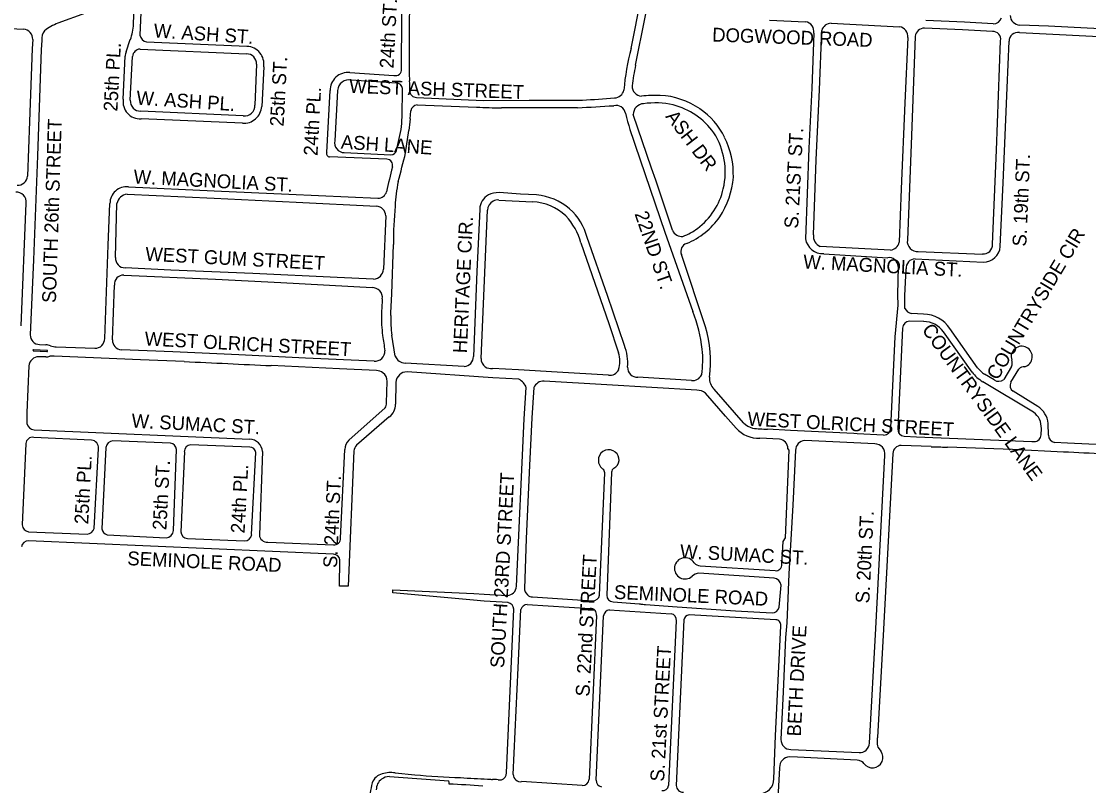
# Model space of a CAD drawing. Extents: x 0 to 712119, y 0 to 761125.
# Drawn here: x 676756 to 680612, y 728604 to 731363 of the extents above; entities that cross this region are included whole.
import ezdxf

# ---------------------------------------------------------------- set-up
doc = ezdxf.new("R2010")
doc.units = 0
doc.layers.add('PAVED ROADS', color=7, linetype='Continuous')
doc.layers.add('street names', color=7, linetype='Continuous')

msp = doc.modelspace()

# ---------------------------------------------------------------- linework, layer by layer
at = {"layer": 'PAVED ROADS'}
for points in [[(678959.6, 731264.7), (678995, 731447), (679017, 731557.5)], [(678130, 731190.5), (678131.5, 731379), (678136, 731486.5)], [(678975.5, 731204.3), (679009.9, 731377.9), (679031.7, 731490.7)], [(677088.5, 731428.4), (676888.6, 731356)], [(677190.5, 731450), (677185, 731313)], [(677161.5, 731352.5), (677164.5, 731419)], [(676289.5, 731358.5), (676764, 731334)], [(679458.7, 731366.7), (679588.9, 731360.8)], [(679682, 731355.6), (679929, 731343)], [(680267.5, 731353.7), (680163.5, 731359.5), (680023.5, 731366)], [(679618.7, 731320), (679611.6, 731121.2), (679601.7, 730905.4), (679588.6, 730577.3)], [(679640.2, 731114.9), (679647.7, 731329.6)], [(680155.9, 731331.8), (680019.2, 731338.2)], [(680264.6, 731326.4), (680155.9, 731331.8)], [(680362, 731322), (680722.5, 731303.9)], [(680723.9, 731332), (680466.5, 731345), (680363, 731349)], [(676797.5, 731297), (676795.6, 731264.6), (676785.6, 731001), (676778.4, 730803.4)], [(676830, 731294), (676828.5, 731261.5), (676814.7, 730877.2), (676800, 730501.5), (676788.4, 730231.5)], [(677134.6, 731253), (677150.2, 731296.9)], [(677209, 731288.5), (677571.5, 731272.5)], [(679958.4, 731304.1), (679948.4, 731068.6), (679935.2, 730757.9), (679927.9, 730565.2)], [(679985.9, 731308.4), (679972.5, 730951.2), (679957.1, 730573)], [(680264.3, 730558.6), (680279.5, 730897.3), (680293.9, 731292.9)], [(680292.9, 730549.7), (680303.7, 730780), (680317.5, 731122.1), (680324.4, 731290.6)], [(677124.4, 731082.2), (677131.5, 731237.1), (677131.5, 731237.1)], [(677131.5, 731237.1), (677131.5, 731237.1)], [(677150, 731078), (677158, 731236)], [(677185.5, 731262.5), (677569.5, 731245.5)], [(677606.5, 731208), (677599.9, 731060.5)], [(677632, 731198.5), (677625, 731055.5)], [(677943, 731177.5), (678102, 731167.5)], [(678111.5, 731140), (677948.5, 731150)], [(678132, 731016.5), (678133, 731120.5)], [(677859.5, 730889), (677872.3, 731112.5)], [(677899, 731113.5), (677889, 730931.5)], [(678183.4, 731087.9), (678426.5, 731077.5), (678591.5, 731077.8), (678668, 731078.5)], [(679618.1, 730591.8), (679628.1, 730862.4), (679640.2, 731114.9)], [(678186.8, 731061.5), (678401.1, 731053.3)], [(677558, 731021.5), (677188, 731038.5)], [(677555, 730995), (677189, 731011)], [(677558, 731021.5), (677558, 731021.5)], [(678161.1, 731010.3), (678163.8, 731039.4)], [(679108.5, 730608.4), (679048.8, 730789.2), (679032.9, 730832.8), (678966.6, 731026.4)], [(678111.9, 730896.7), (678128.5, 730972.5), (678128.5, 730972.5)], [(678144.7, 730888.5), (678156.3, 730968.9)], [(677923, 730889), (678091.4, 730881.4)], [(678974.2, 730915.8), (679081.3, 730602), (679182.2, 730315.5)], [(678077.2, 730864.7), (677869.5, 730873.5)], [(677138.5, 730738.5), (677453, 730724.5), (677749.1, 730709.7), (678039.2, 730695.7)], [(677143.6, 730765.4), (677452.6, 730751.3), (677722.8, 730738.8), (678044.7, 730723.9)], [(678617.8, 730736.7), (678559.9, 730739.4), (678482.2, 730744.4)], [(676755.9, 730263.4), (676774, 730706.3), (676774, 730706.3)], [(677057.5, 730218.1), (677070.7, 730554.4), (677076.5, 730705.3)], [(677097, 730510.3), (677102, 730705), (677102, 730705)], [(678481.1, 730717.6), (678603.1, 730711)], [(678072.6, 730660.8), (678064.8, 730467.9)], [(678412.2, 730684.6), (678402.1, 730459.4), (678389.6, 730152.8)], [(678417.3, 730145.9), (678440.2, 730681.7)], [(678934.9, 730193.2), (678873.8, 730373.7), (678800.3, 730582.1)], [(679108.5, 730608.4), (679108.5, 730608.4)], [(678091.1, 730300.6), (678091.5, 730310.4), (678094.4, 730379.7), (678101, 730557.7)], [(678777.8, 730562.8), (678878.9, 730271.7), (678913.8, 730166.3)], [(679896, 730537.2), (679642.4, 730550.5)], [(679228.4, 730260.3), (679140.9, 730521.5)], [(679654.8, 730524.1), (679886.1, 730509.6)], [(679985.5, 730505.5), (680231.9, 730493.6)], [(679996.6, 730532.1), (680228.1, 730522.9)], [(678029, 730432), (677897, 730438.5), (677592.5, 730452.5), (677296.5, 730465), (677131, 730473)], [(679923.4, 730477.6), (679921.9, 730376.1), (679922.5, 730337.7), (679911.9, 730223.6), (679896.7, 729895)], [(679947.5, 730334), (679948.5, 730372), (679953, 730469)], [(677126.5, 730446.5), (677458, 730432.5), (677693.5, 730420.5), (678023.4, 730402)], [(677085.5, 730213), (677093, 730411), (677093, 730411)], [(679948.5, 730326.5), (679947.5, 730334)], [(680016, 730279.1), (679965.3, 730280.7)], [(680016, 730306), (679971.5, 730308)], [(679939.9, 730255), (679922.5, 729891.7)], [(680190.9, 730096.8), (680087.3, 730241.8)], [(680211, 730112.5), (680111, 730253.5)], [(676822.5, 730196), (676845, 730195)], [(678107.3, 730153.8), (678094.9, 730230)], [(676800.7, 730173), (676849, 730170.5)], [(676849, 730175), (676800.9, 730177.5), (676800.9, 730177.5)], [(676882.5, 730188), (677022, 730182.5)], [(678030.9, 730135.8), (677783.5, 730147.5), (677542.5, 730158.5), (677303.5, 730169.5), (677118, 730177.5)], [(676783, 730119), (676776.5, 729950.5), (676776, 729933.5), (676776.5, 729911)], [(676844.5, 730152), (676820, 730152)], [(677344.5, 730135), (677186.5, 730141.5), (676875, 730154)], [(678039.1, 730102.2), (677906, 730109), (677659.5, 730120)], [(678356, 730117), (678142.6, 730129)], [(680333.5, 730117), (680305, 730070)], [(678553.5, 730070.7), (678459.1, 730075.8), (678150.1, 730097.4)], [(678877.6, 730085), (678691.7, 730096.2), (678552.6, 730104.5), (678458.4, 730109.6)], [(679177, 730066), (678983.3, 730078.2)], [(679242.8, 730078.4), (679242.8, 730078.4)], [(680270.5, 730068.5), (680236, 730089)], [(680330.5, 730060), (680359.5, 730107.5)], [(678075.7, 729985.8), (678077.9, 730063.2)], [(678109.8, 730059.5), (678107.6, 729980.4)], [(678545.1, 729323.6), (678573, 729928.1), (678580.2, 730040.5)], [(678607.9, 730040.7), (678600.9, 729931), (678592.2, 729759.5), (678580.6, 729495.9), (678573.6, 729313.9)], [(679196.7, 730031.2), (678871.3, 730050.6), (678644.6, 730064.4)], [(680412.8, 729952), (680229.3, 730062)], [(679338.1, 729894), (679300.4, 729937.4), (679227.8, 730020.9)], [(679365.3, 729913.6), (679258.7, 730035.5)], [(680428, 729972.5), (680339, 730027.5)], [(677939, 729851.5), (678070.6, 729967.1), (678070.6, 729967.1)], [(678085.7, 729934.6), (677967.5, 729832.5)], [(676802.5, 729888.5), (677581.5, 729854.5)], [(679763.5, 729874.6), (679535.2, 729885.9), (679452.2, 729890.6)], [(680440.1, 729870), (680441.1, 729893.3)], [(680466.5, 729869), (680466, 729911.5)], [(677010, 729851.5), (676801.5, 729861)], [(677295, 729840), (677087.5, 729848)], [(679494.8, 729854.8), (679423.9, 729858.2)], [(679839.5, 729838), (679586.5, 729849.5)], [(679871.5, 729869.1), (679775.7, 729874.2), (679763.5, 729874.6)], [(679945.7, 729865.4), (679989.6, 729863), (680406.4, 729845.7)], [(676772.5, 729838.5), (676768, 729732), (676759.5, 729545)], [(677019.5, 729532.5), (677035.5, 729821)], [(677062, 729824.5), (677047.5, 729531.5)], [(677306, 729524.5), (677317, 729817.5)], [(677345.3, 729809.3), (677332.5, 729520.5)], [(677581.5, 729826), (677368, 729834.5)], [(677627.5, 729809.5), (677616.5, 729509)], [(677958, 729812), (677936.5, 729323.5), (677905.5, 729324.5), (677907.5, 729419)], [(677910, 729497), (677925, 729817)], [(679553, 729814.5), (679543.3, 729615.9), (679529.5, 729368.5), (679521.2, 729191.9), (679517.1, 729139.2), (679509, 728942), (679500, 728770)], [(679508.2, 729484.7), (679516.5, 729498.1), (679529.9, 729815), (679525.4, 729820.5)], [(680043, 729827.5), (679935, 729832)], [(680521, 729808), (680337, 729817), (680102, 729825.5)], [(680406.4, 729845.7), (680415.1, 729845.9)], [(680665, 729834), (680536, 729840), (680489, 729842.5)], [(677588.5, 729511), (677603, 729806)], [(679820, 728757.5), (679843.5, 729171), (679876, 729796)], [(679904.5, 729803), (679870.6, 729169.3), (679849.5, 728778), (679848, 728774), (679847.5, 728762.5), (679847.5, 728753.5), (679849, 728748), (679851, 728743), (679855.5, 728737), (679861, 728728.5)], [(678845.6, 729291.9), (678864.1, 729733.4)], [(678888.7, 729735), (678871, 729291.1), (678871, 729291.1)], [(676782.5, 729520.5), (676994.5, 729512)], [(676782.5, 729520.5), (676782.5, 729520.5)], [(677066, 729509.5), (677279.5, 729499)], [(677066, 729509.5), (677066, 729509.5)], [(677884, 729439), (676782.5, 729488)], [(677357, 729495.5), (677561.8, 729487)], [(677357, 729495.5), (677357, 729495.5)], [(677646.5, 729483), (677884, 729473.5)], [(679504, 729403.2), (679508.2, 729484.7)], [(679208.7, 729397.7), (679479, 729380)], [(679475.7, 729352.8), (679204, 729371.1)], [(678098.5, 729300), (678099, 729311), (678391, 729297), (678428.7, 729295), (678511.5, 729290.5)], [(679494.6, 729247.7), (679500.9, 729327.8)], [(678514.5, 729265), (678428, 729270), (678389.5, 729273), (678098.5, 729300)], [(678578.4, 729300.5), (678585.1, 729292.2)], [(678603.2, 729285), (678819.2, 729271.1)], [(678508.7, 728649.9), (678535.7, 729240.5)], [(678533.3, 728643.9), (678551, 729029.6), (678561.1, 729239.4)], [(678583.8, 729258.1), (678811.5, 729243.5)], [(678880.5, 729239), (679103.5, 729224.5)], [(678893.8, 729267.5), (678988.8, 729260.4)], [(679011, 729257.9), (679125.8, 729249.9), (679336.8, 729235.3), (679468.3, 729227.5)], [(678834, 729218), (678807.7, 728626.7)], [(678832.7, 728623.8), (678860, 729216.5)], [(679122.5, 729199), (679094.8, 728604.3)], [(679149.2, 729202), (679122, 728604.3)], [(679481.5, 729202.5), (679169, 729220)], [(679475, 728628.2), (679481, 728783.5), (679492, 729008.5), (679499.5, 729181)], [(679536, 728734.5), (679783, 728723)], [(679536, 728734.5), (679536, 728734.5)], [(679800, 728684), (679797, 728687.5), (679791, 728691.5), (679783, 728695), (679775.5, 728696.5), (679560, 728707), (679531.5, 728707.5)], [(679495.5, 728670), (679495.5, 728667.5), (679489, 728559.5)], [(678086, 728637), (678301, 728621)], [(678107, 728650), (678178, 728643.5)], [(678782.2, 728604.2), (678563.6, 728618.4)]]:
    msp.add_lwpolyline(points, dxfattribs=at)
for centre, radius, start, end in [((684663.1, 731261.7), 6506.1, 178.38015, 180.81011), ((676967.6, 731156.8), 214.3, 111.6349, 126.5486), ((677008.5, 731354.6), 153, 337.8453, 359.2072), ((679585.3, 731326.9), 34.1, 348.4827, 84.0278), ((679682, 731320), 35.6, 89.934, 164.4437), ((680266.8, 731386.8), 33, 271.2266, 338.8855), ((680365.1, 731385.8), 36.9, 182.3645, 266.691), ((676762.3, 731298.8), 35.3, 357.1062, 87.2095), ((676881.8, 731298.1), 52, 143.5506, 184.5586), ((677212.9, 731316.4), 28.1, 186.8408, 261.9779), ((679924.4, 731308.9), 34.3, 351.932, 82.3012), ((680018.7, 731305.2), 33, 89.1824, 174.4214), ((680265.5, 731297.7), 28.8, 350.4753, 91.6915), ((680356.4, 731290.4), 32, 79.9633, 179.6786), ((677186.4, 731234.6), 55, 160.4522, 177.389), ((677187.2, 731233.2), 29.3, 93.2882, 174.59), ((677569.7, 731208.7), 36.8, 358.86, 90.3709), ((677568.9, 731208.6), 63.9, 350.8944, 87.6422), ((679730.6, 731050.6), 800.1, 164.4817, 175.4184), ((679809.9, 731022.9), 853.9, 167.7369, 172.8195), ((677935.7, 731114.5), 63.4, 83.3522, 181.8293), ((678108.2, 731188.5), 21.9, 253.6822, 5.1191), ((685227.8, 731484.7), 7077.2, 182.55116, 182.73108), ((677938.7, 731111.5), 39.7, 75.7222, 177.086), ((678110.7, 731117.5), 22.5, 7.6797, 87.9057), ((677890.1, 731119.6), 270, 358.3797, 5.9298), ((678999.3, 731129.5), 36.6, 179.7434, 266.2508), ((677185.5, 731072.7), 61.8, 171.1522, 273.2384), ((678183.1, 731111.1), 23.1, 177.6924, 270.6416), ((678723.1, 732827.1), 1749.4, 268.1957, 275.7713), ((678898.6, 731121.7), 35.2, 270.6976, 348.2473), ((679053.4, 730375.9), 719.3, 89.1787, 94.4987), ((679052.5, 730823.2), 272.2, 55.144, 87.6526), ((677186.8, 731075.4), 36.9, 175.8845, 271.8978), ((677560.1, 731059.8), 65, 265.464, 356.2088), ((677563, 731058.2), 37, 262.248, 3.6398), ((678188.7, 731036.5), 25.1, 94.2143, 173.3197), ((678486.8, 732474.7), 1424, 266.5493, 270.1888), ((678619.7, 708733.8), 22317.3, 89.62555, 90.32907), ((677877.2, 747558), 16531.3, 273.08043, 273.53587), ((678905.2, 731024.9), 34.3, 9.7834, 104.2755), ((679006.2, 731025.9), 39.6, 92.6577, 179.166), ((679046, 730770.7), 297.6, 77.4307, 98.0472), ((679047.4, 730810.7), 258.4, 35.4527, 75.7983), ((679066.7, 730834.3), 255, 25.4869, 56.3407), ((677474, 731046.7), 658.7, 353.532, 357.3719), ((678691.6, 730927.5), 536.9, 171.1309, 175.5823), ((679953.3, 731278.5), 1044.1, 193.7252, 200.326), ((677922.7, 730923.6), 34.6, 166.7613, 270.5583), ((679036.7, 730819), 262.6, 346.7185, 32.6221), ((679024.4, 730808.8), 304.2, 358.2699, 26.382), ((677870.7, 730885.2), 11.8, 161.4242, 264.2329), ((678092.5, 730901.4), 20, 266.9245, 346.3463), ((672467.6, 732296.6), 5849.1, 345.01442, 346.06989), ((678076.8, 730843.6), 21.1, 342.183, 88.8759), ((680280.8, 730276.8), 2254.7, 165.6113, 167.9428), ((676743.3, 730806.3), 35.2, 266.5805, 355.3441), ((678617.9, 730677.3), 511.4, 167.9468, 177.9072), ((679031.5, 730822.6), 297.9, 326.235, 355.5909), ((676738, 730709.9), 36.2, 354.4088, 93.1005), ((677137.4, 730704.8), 60.9, 84.1548, 179.5189), ((677141.5, 730698.6), 40, 94.3162, 170.7758), ((678043.7, 730757.4), 33.5, 271.7082, 343.4232), ((678473.1, 730682.7), 60.9, 118.6689, 178.2054), ((678479.4, 730665), 79.4, 87.9863, 116.5307), ((678593.6, 730513.3), 224.7, 50.369, 83.8109), ((679052, 730812.8), 246.3, 306.7172, 347.3114), ((678037.6, 730660.6), 35.1, 0.3244, 87.3809), ((679320.6, 730575.5), 1219.7, 174.3308, 180.8393), ((678479.7, 730678.6), 39.6, 118.8699, 175.5283), ((678477.1, 730686), 31.9, 82.8123, 121.2979), ((678596, 730526.3), 184.8, 46.4926, 87.7738), ((678558, 730503.9), 227.5, 15.0111, 43.4546), ((678597.6, 730530.4), 209.2, 14.3258, 48.2252), ((679062.1, 730804.7), 262.5, 291.7708, 325.7716), ((679142.7, 730623.9), 37.5, 204.4197, 275.5801), ((679089.6, 730754.2), 176.9, 288.6946, 308.3166), ((679655.5, 730586), 37.8, 171.1511, 249.7766), ((679168, 730532.8), 29.3, 107.0052, 202.7615), ((679652.7, 730589.2), 65.1, 190.5049, 271.8946), ((679891.5, 730574.5), 37.6, 276.9751, 345.7454), ((679993.5, 730568.6), 36.7, 173.2356, 274.8404), ((680231.4, 730555.8), 33, 264.2418, 4.9711), ((680231.5, 730555.3), 61.7, 270.408, 354.718), ((677131, 730507.1), 34.1, 174.6708, 270.0659), ((679890.8, 730477.4), 32.6, 0.3844, 98.3424), ((679986.4, 730471.9), 33.6, 91.6095, 184.9747), ((678026.7, 730470.1), 38.2, 273.4989, 356.6729), ((677124.8, 730414.5), 32, 86.9428, 186.262), ((678023.9, 730365.2), 36.8, 353.2029, 90.681), ((679614, 730245.4), 1557.9, 175.7501, 177.8036), ((678653.3, 730110.9), 567.1, 6.8947, 21.1512), ((679978.5, 730340.2), 33, 204.6236, 257.7537), ((678550.3, 730293.4), 493.1, 178.6481, 187.5641), ((678508.7, 730287.8), 417.8, 178.2555, 187.9581), ((679966.2, 730254.4), 26.3, 92.0446, 178.7029), ((680015.3, 730192.6), 113.4, 32.485, 89.6622), ((680016, 730192.2), 86.9, 34.839, 89.9752), ((678806.8, 730135.3), 439.7, 352.5574, 16.5112), ((676823.5, 730231.1), 35.1, 179.4091, 268.3631), ((676842.5, 730139.9), 55.1, 69.3128, 87.4199), ((677022.5, 730217.5), 35, 269.21, 0.9312), ((677120.6, 730212.5), 35.1, 179.2194, 265.7283), ((686577.7, 731496.8), 8610.2, 188.47063, 188.84029), ((678768.4, 730128.9), 178.5, 355.4465, 21.1005), ((676800.7, 730175.3), 2.24, 84.1798, 270.193), ((676848.7, 730172.7), 2.27, 278.1866, 81.8134), ((676884, 730258.4), 70.4, 251.8167, 268.8057), ((678032.6, 730172.9), 37.2, 267.2613, 1.0961), ((678819.2, 730135), 99.6, 342.5527, 18.3098), ((678802.9, 730142.7), 415.1, 352.3549, 5.0097), ((680370.3, 730151.9), 38, 287.1026, 197.3803), ((676819.8, 730115), 37, 89.7075, 173.7515), ((676848.2, 730184), 32.2, 263.3161, 291.3886), ((676867.5, 730095.7), 58.8, 82.6687, 97.3313), ((694138.4, 1079492.5), 349761, 267.247859, 267.299519), ((678144.9, 730169.8), 40.9, 203.0965, 266.6476), ((678354.8, 730151.9), 34.9, 272.0351, 1.4648), ((678453.2, 730144.9), 36, 178.4505, 234.8362), ((680304.3, 730129.4), 31.7, 337.054, 20.5082), ((678039.8, 730065), 37.2, 52.5649, 91.1465), ((678043, 730065.5), 35, 356.2381, 56.2031), ((678149.3, 730057.9), 39.5, 88.775, 177.7457), ((678454.9, 730154), 44.6, 239.7871, 274.5369), ((678880.5, 730123.1), 38.2, 265.5487, 332.0484), ((678981.4, 730113.3), 35.1, 177.6691, 273.0792), ((679180.9, 730102.2), 36.4, 263.7523, 336.1647), ((679291.9, 730072.2), 49.5, 172.852, 227.91), ((680301.8, 730180.8), 139.1, 217.1065, 238.612), ((680303.4, 730185.8), 118, 218.4084, 235.1345), ((680378.2, 730090.3), 25.4, 82.5364, 137.4298), ((678532.3, 730025.1), 50.3, 17.7623, 64.9814), ((678643.8, 730025.5), 39, 88.8829, 157.0188), ((680286.8, 730091.9), 28.5, 235.2561, 309.723), ((680354, 730048.8), 26, 154.4836, 234.8299), ((679197.2, 729981.1), 50.2, 52.4708, 90.56), ((678048.4, 729983.2), 27.4, 323.9926, 5.3786), ((678053.3, 729978.3), 54.4, 306.5882, 2.2161), ((680384.7, 729903.2), 81.8, 5.8455, 57.9962), ((680373.3, 729896.8), 67.9, 357.0615, 54.4345), ((676803, 729915.4), 26.9, 189.3684, 268.8868), ((679419.8, 729969), 110.9, 222.553, 272.148), ((679417.7, 729964.2), 72.8, 224.0124, 254.4328), ((679470.7, 730621.4), 731, 264.3066, 268.5542), ((679872.1, 729893.8), 24.6, 268.5902, 2.9486), ((679949, 729891.7), 26.5, 180.024, 262.9869), ((676797, 729836.9), 24.5, 79.3899, 176.2231), ((677006.4, 729822.6), 29.1, 356.8284, 82.9672), ((677088.7, 729821.1), 26.9, 92.5906, 172.7348), ((677579.6, 729806.6), 48, 3.5022, 87.757), ((677981.1, 729814.3), 56.2, 138.56, 177.2657), ((679491.8, 729821.3), 33.6, 358.578, 84.7714), ((679589.5, 729813.2), 36.5, 94.736, 177.8993), ((680415.7, 729870.4), 24.4, 268.6661, 359.2386), ((680494.2, 729869.7), 27.7, 181.5347, 259.1316), ((677292, 729815.1), 25.1, 5.5343, 83.1782), ((677370.3, 729809.5), 25.1, 95.3394, 180.6301), ((677581.9, 729804.9), 21.1, 3.0583, 91.0818), ((677994.8, 729807.4), 37.1, 137.3834, 172.8892), ((678878.1, 729779.1), 37.2, 49.5761, 167.9893), ((679839.1, 729800.8), 37.2, 352.5259, 89.4584), ((679935.1, 729801.4), 30.6, 90.1415, 176.9702), ((680270.6, 737276.1), 7452.1, 268.24993, 268.52299), ((680182.1, 731984.1), 2160.1, 267.2514, 267.8753), ((680113.1, 720136.9), 9679.7, 86.70833, 87.58469), ((678879.4, 729778.3), 38.7, 167.1036, 235.5788), ((678881.8, 729780.3), 34, 295.9812, 53.1536), ((678848.7, 729733.8), 15.3, 358.3915, 54.9357), ((678906.1, 729735.1), 17.4, 122.9002, 180.5614), ((676787.8, 729548.5), 28.5, 187.1301, 259.2524), ((676993.4, 729538.9), 26.9, 272.3826, 346.3209), ((677074.7, 729535.6), 27.5, 188.5968, 251.5248), ((677277.7, 729527.4), 28.5, 273.6884, 354.1082), ((677358.5, 729521.5), 26, 182.1727, 266.6761), ((677562.5, 729513.1), 26.1, 268.6463, 355.3491), ((677644, 729510.5), 27.6, 183.0312, 275.14), ((676783.3, 729460.5), 27.5, 91.7205, 167.4558), ((677887.2, 729496.1), 22.8, 261.9325, 2.285), ((677883.4, 729414.5), 24.5, 10.5062, 88.694), ((679154.2, 729388.2), 38.3, 31.2344, 311.79), ((679211, 729430.5), 32.9, 222.9621, 265.9732), ((679481.9, 729401.9), 22.1, 262.6188, 3.2115), ((679207.6, 729332.2), 39.1, 95.24, 135.4285), ((679472, 729323.8), 29.2, 8.0161, 82.7856), ((678510.5, 729325.2), 34.7, 271.6579, 357.4077), ((678592.8, 729313.2), 19.2, 177.7691, 221.6456), ((678603.3, 729311.7), 26.6, 226.8616, 269.6897), ((678820.1, 729297.2), 26, 267.9891, 348.463), ((678895.3, 729291.8), 24.3, 181.7497, 266.535), ((678508.5, 729238.4), 27.3, 4.366, 77.3919), ((678586.3, 729231.9), 26.3, 95.4918, 163.4563), ((678812.1, 729221.3), 22.2, 351.3803, 91.467), ((678885.5, 729213.9), 25.6, 101.1919, 174.1561), ((679005.2, 729325.9), 67.6, 255.9744, 266.4733), ((679031.3, 729683.6), 426.2, 265.9248, 267.2766), ((679468.4, 729254.5), 27, 269.7986, 345.4536), ((679099.1, 729201.4), 23.6, 354.252, 79.1274), ((679171.6, 729197.3), 22.9, 96.6031, 168.0792), ((679481.6, 729184.3), 18.2, 349.7044, 90.1684), ((679536.5, 728771), 36.5, 181.4682, 269.2604), ((679784.5, 728758.5), 35.5, 267.568, 358.4269), ((679830.9, 728705.7), 37.8, 215.1379, 37.0843), ((679531.9, 728671.1), 36.4, 90.5833, 181.7549), ((678091.6, 728544.3), 106.9, 81.7027, 106.9184), ((678261.5, 728546), 247, 164.0165, 181.1542), ((678070.6, 728598.4), 49.1, 101.8533, 161.5315), ((678087.2, 728588.8), 48.7, 127.4801, 179.5185), ((678089.4, 728579.4), 57.7, 93.3289, 123.4979), ((678420.4, 731150.5), 2518.7, 264.478, 268.2397), ((678232.2, 728612.2), 69.3, 357.7259, 7.2532), ((679009.1, 739351.5), 10739.2, 266.44384, 266.96611), ((679124.3, 741052.3), 12443.7, 266.85086, 266.90059), ((678781.8, 734776.7), 6158.8, 266.92619, 266.99494), ((678279.9, 725215.9), 3415.2, 86.8709, 86.9949), ((678445, 728248.8), 377.8, 84.9234, 86.7736), ((678484.8, 728660.8), 36.2, 259.8752, 279.0373), ((678483.2, 728649.4), 25.5, 286.5854, 1.1905), ((678560, 728644.9), 26.7, 182.2821, 277.7639), ((678782.1, 728630), 25.8, 270.2379, 352.7843), ((678858.4, 728624.7), 25.8, 182.0128, 255.3103), ((679421.2, 728628.2), 53.7, 270.7156, 359.9515), ((678117.9, 724365.1), 4248.3, 85.882, 87.5234), ((679072.2, 728608.8), 23.1, 263.6247, 348.6858), ((679146.9, 728605.3), 24.9, 182.198, 272.2362)]:
    msp.add_arc(centre, radius, start, end, dxfattribs=at)

# ---------------------------------------------------------------- texts
at = {"layer": 'street names'}
for s, rotation, p in [('24th ST.', 86.9312, (678100.7, 731191.8)), ('W. ASH ST.', 356.1989, (677233.4, 731305)), ('DOGWOOD ROAD', 358.0379, (679251.4, 731290)), ('25th PL.', 86.9555, (677103.3, 731036.4)), ('25th ST.', 86.9555, (677703.9, 730982.2)), ('24th PL.', 86.8634, (677826.1, 730876.2)), ('WEST ASH STREET', 357.9838, (677940, 731104.5)), ('W. ASH PL.', 356.1989, (677170.9, 731062.4)), ('SOUTH 26th STREET', 88.1616, (676881.3, 730345.7)), ('ASH DR', 307.1459, (679081.4, 731018.6)), ('S. 21ST ST.', 87.0105, (679562.3, 730614)), ('ASH LANE', 356.1989, (677909.6, 730903.4)), ('S. 19th ST.', 87.5589, (680386.6, 730549.2)), ('W. MAGNOLIA ST.', 356.9997, (677160.9, 730777.5)), ('22ND ST.', 289.069, (678971, 730668.1)), ('HERITAGE CIR.', 87.4296, (678365.8, 730164)), ('COUNTRYSIDE CIR', 59.1213, (680282.9, 730064.2)), ('WEST GUM STREET', 356.9997, (677203.3, 730498.9)), ('W. MAGNOLIA ST.', 356.9997, (679580, 730470.6)), ('WEST OLRICH STREET', 356.9997, (677200.9, 730193)), ('COUNTRYSIDE LANE', 306.1213, (680007.5, 730249.1)), ('W. SUMAC ST.', 356.9997, (677153.6, 729896.5)), ('WEST OLRICH STREET', 356.9997, (679378.8, 729903.6)), ('25th PL.', 86.9555, (676997.9, 729546.6)), ('25th ST.', 86.9555, (677280.3, 729525.3)), ('24th PL.', 86.8634, (677562.8, 729513.7)), ('SOUTH 23RD STREET', 86.9838, (678500.3, 729027.6)), ('S. 24th ST.', 87.5032, (677896.6, 729388.8)), ('S. 20th ST.', 87.1414, (679819.5, 729260.9)), ('W. SUMAC ST.', 356.9997, (679134.9, 729425)), ('SEMINOLE ROAD', 357.3927, (677138.6, 729400)), ('S. 22nd STREET', 86.9838, (678808.6, 728924.5)), ('SEMINOLE ROAD', 357.3927, (678896.3, 729278.2)), ('BETH DRIVE', 86.9838, (679572, 728780.7)), ('S. 21st STREET', 86.9838, (679078.2, 728617.7))]:
    msp.add_text(s, height=50, rotation=rotation, dxfattribs=at).set_placement(p)

doc.saveas('drawing.dxf')
